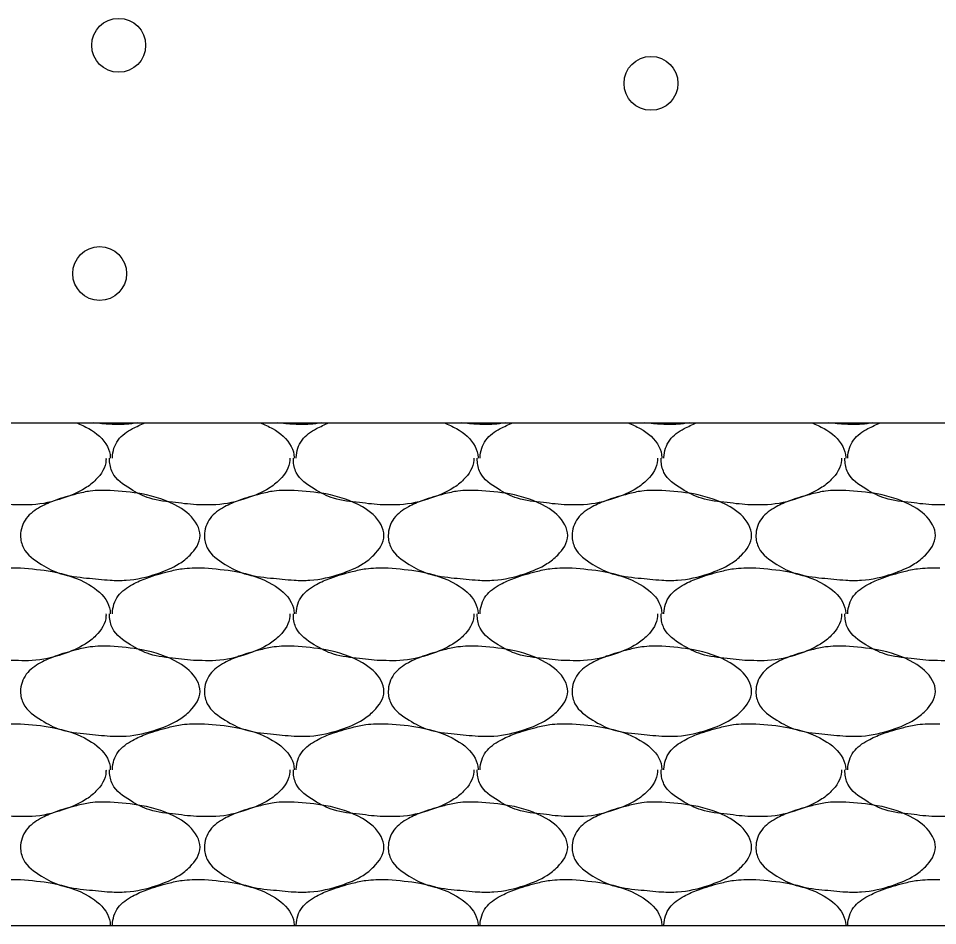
# Model space of a CAD drawing. Extents: x 634177 to 635904, y 289936 to 290970.
# Drawn here: x 635687.693 to 635690.893, y 290574.309 to 290577.467 of the extents above; entities that cross this region are included whole.
import ezdxf

# ---------------------------------------------------------------- set-up
doc = ezdxf.new("R2010")
doc.units = 0
doc.layers.add('Default', color=7, linetype='Continuous')

msp = doc.modelspace()

# ---------------------------------------------------------------- linework, layer by layer
at = {"layer": 'Default'}
for p, q in [((635672.2749, 290576.0588), (635712.2724, 290576.0588)), ((635687.6929, 290575.5538), (635687.7004, 290575.5538)), ((635688.3328, 290575.5538), (635688.3403, 290575.5538)), ((635688.9728, 290575.5538), (635688.9803, 290575.5538)), ((635689.6127, 290575.5538), (635689.6202, 290575.5538)), ((635690.2527, 290575.5538), (635690.2602, 290575.5538)), ((635690.8927, 290575.5538), (635690.9002, 290575.5538)), ((635687.6929, 290575.0113), (635687.7004, 290575.0113)), ((635688.3328, 290575.0113), (635688.3403, 290575.0113)), ((635688.9728, 290575.0113), (635688.9803, 290575.0113)), ((635689.6127, 290575.0113), (635689.6202, 290575.0113)), ((635690.2527, 290575.0113), (635690.2602, 290575.0113)), ((635690.8927, 290575.0113), (635690.9002, 290575.0113)), ((635687.6929, 290574.4689), (635687.7004, 290574.4689)), ((635688.3328, 290574.4689), (635688.3403, 290574.4689)), ((635688.9728, 290574.4689), (635688.9803, 290574.4689)), ((635689.6127, 290574.4689), (635689.6202, 290574.4689)), ((635690.2527, 290574.4689), (635690.2602, 290574.4689)), ((635690.8927, 290574.4689), (635690.9002, 290574.4689)), ((635667.8541, 290574.3089), (635712.2724, 290574.3089))]:
    msp.add_line(p, q, dxfattribs=at)
for centre in [(635688.042, 290577.3731), (635689.8949, 290577.2406), (635687.9758, 290576.5785)]:
    msp.add_circle(centre, 0.0937, dxfattribs=at)
for points in [[(635687.8951, 290576.0588), (635687.9379, 290576.0388), (635688.0028, 290575.9763), (635688.0128, 290575.9388), (635688.0128, 290575.9363)], [(635688.1077, 290576.0588), (635688.0678, 290576.0538), (635688.0128, 290576.0538), (635687.9541, 290576.0588)], [(635688.0203, 290575.9363), (635688.0203, 290575.9388), (635688.0403, 290575.9988), (635688.0903, 290576.0388), (635688.1333, 290576.0588)], [(635688.5351, 290576.0588), (635688.5778, 290576.0388), (635688.6428, 290575.9763), (635688.6528, 290575.9388), (635688.6528, 290575.9363)], [(635688.7476, 290576.0588), (635688.7078, 290576.0538), (635688.6528, 290576.0538), (635688.594, 290576.0588)], [(635688.6603, 290575.9363), (635688.6603, 290575.9388), (635688.6803, 290575.9988), (635688.7303, 290576.0388), (635688.7733, 290576.0588)], [(635689.175, 290576.0588), (635689.2178, 290576.0388), (635689.2828, 290575.9763), (635689.2928, 290575.9388), (635689.2928, 290575.9363)], [(635689.3876, 290576.0588), (635689.3478, 290576.0538), (635689.2928, 290576.0538), (635689.234, 290576.0588)], [(635689.3003, 290575.9363), (635689.3003, 290575.9388), (635689.3203, 290575.9988), (635689.3703, 290576.0388), (635689.4133, 290576.0588)], [(635689.815, 290576.0588), (635689.8577, 290576.0388), (635689.9227, 290575.9763), (635689.9327, 290575.9388), (635689.9327, 290575.9363)], [(635690.0276, 290576.0588), (635689.9877, 290576.0538), (635689.9327, 290576.0538), (635689.8739, 290576.0588)], [(635689.9402, 290575.9363), (635689.9402, 290575.9388), (635689.9602, 290575.9988), (635690.0102, 290576.0388), (635690.0532, 290576.0588)], [(635690.4549, 290576.0588), (635690.4977, 290576.0388), (635690.5627, 290575.9763), (635690.5727, 290575.9388), (635690.5727, 290575.9363)], [(635690.6675, 290576.0588), (635690.6277, 290576.0538), (635690.5727, 290576.0538), (635690.5139, 290576.0588)], [(635690.5802, 290575.9363), (635690.5802, 290575.9388), (635690.6002, 290575.9988), (635690.6502, 290576.0388), (635690.6932, 290576.0588)], [(635687.6929, 290575.7738), (635687.6829, 290575.7738), (635687.6004, 290575.7813), (635687.5104, 290575.7963), (635687.4429, 290575.8288), (635687.3804, 290575.8863), (635687.3704, 290575.9288), (635687.3704, 290575.9363)], [(635687.9978, 290575.9363), (635687.9978, 290575.9288), (635687.9628, 290575.8613), (635687.9254, 290575.8313), (635687.8479, 290575.7963), (635687.7404, 290575.7738), (635687.6929, 290575.7738)], [(635688.3328, 290575.7738), (635688.3228, 290575.7738), (635688.2403, 290575.7813), (635688.1503, 290575.7963), (635688.0828, 290575.8288), (635688.0203, 290575.8863), (635688.0103, 290575.9288), (635688.0103, 290575.9363)], [(635688.6378, 290575.9363), (635688.6378, 290575.9288), (635688.6028, 290575.8613), (635688.5653, 290575.8313), (635688.4878, 290575.7963), (635688.3803, 290575.7738), (635688.3328, 290575.7738)], [(635688.9728, 290575.7738), (635688.9628, 290575.7738), (635688.8803, 290575.7813), (635688.7903, 290575.7963), (635688.7228, 290575.8288), (635688.6603, 290575.8863), (635688.6503, 290575.9288), (635688.6503, 290575.9363)], [(635689.2778, 290575.9363), (635689.2778, 290575.9288), (635689.2428, 290575.8613), (635689.2053, 290575.8313), (635689.1278, 290575.7963), (635689.0203, 290575.7738), (635688.9728, 290575.7738)], [(635689.6127, 290575.7738), (635689.6027, 290575.7738), (635689.5203, 290575.7813), (635689.4303, 290575.7963), (635689.3628, 290575.8288), (635689.3003, 290575.8863), (635689.2903, 290575.9288), (635689.2903, 290575.9363)], [(635689.9177, 290575.9363), (635689.9177, 290575.9288), (635689.8827, 290575.8613), (635689.8452, 290575.8313), (635689.7677, 290575.7963), (635689.6602, 290575.7738), (635689.6127, 290575.7738)], [(635690.2527, 290575.7738), (635690.2427, 290575.7738), (635690.1602, 290575.7813), (635690.0702, 290575.7963), (635690.0027, 290575.8288), (635689.9402, 290575.8863), (635689.9302, 290575.9288), (635689.9302, 290575.9363)], [(635690.5577, 290575.9363), (635690.5577, 290575.9288), (635690.5227, 290575.8613), (635690.4852, 290575.8313), (635690.4077, 290575.7963), (635690.3002, 290575.7738), (635690.2527, 290575.7738)], [(635690.8927, 290575.7738), (635690.8827, 290575.7738), (635690.8002, 290575.7813), (635690.7102, 290575.7963), (635690.6427, 290575.8288), (635690.5802, 290575.8863), (635690.5702, 290575.9288), (635690.5702, 290575.9363)], [(635691.1976, 290575.9363), (635691.1976, 290575.9288), (635691.1626, 290575.8613), (635691.1251, 290575.8313), (635691.0477, 290575.7963), (635690.9402, 290575.7738), (635690.8927, 290575.7738)], [(635688.0128, 290575.8238), (635688.1228, 290575.8113), (635688.2503, 290575.7663), (635688.3153, 290575.7038), (635688.3253, 290575.6663), (635688.2903, 290575.5988), (635688.2528, 290575.5688), (635688.1753, 290575.5338), (635688.0678, 290575.5113), (635688.0128, 290575.5113), (635687.9304, 290575.5188), (635687.8404, 290575.5338), (635687.7729, 290575.5663), (635687.7104, 290575.6238), (635687.7004, 290575.6663), (635687.7204, 290575.7263), (635687.7704, 290575.7663), (635687.8204, 290575.7888), (635687.8954, 290575.8113), (635687.9429, 290575.8213), (635688.0128, 290575.8238)], [(635688.6528, 290575.8238), (635688.7628, 290575.8113), (635688.8903, 290575.7663), (635688.9553, 290575.7038), (635688.9653, 290575.6663), (635688.9303, 290575.5988), (635688.8928, 290575.5688), (635688.8153, 290575.5338), (635688.7078, 290575.5113), (635688.6528, 290575.5113), (635688.5703, 290575.5188), (635688.4803, 290575.5338), (635688.4128, 290575.5663), (635688.3503, 290575.6238), (635688.3403, 290575.6663), (635688.3603, 290575.7263), (635688.4103, 290575.7663), (635688.4603, 290575.7888), (635688.5353, 290575.8113), (635688.5828, 290575.8213), (635688.6528, 290575.8238)], [(635689.2928, 290575.8238), (635689.4028, 290575.8113), (635689.5303, 290575.7663), (635689.5952, 290575.7038), (635689.6052, 290575.6663), (635689.5702, 290575.5988), (635689.5328, 290575.5688), (635689.4553, 290575.5338), (635689.3478, 290575.5113), (635689.2928, 290575.5113), (635689.2103, 290575.5188), (635689.1203, 290575.5338), (635689.0528, 290575.5663), (635688.9903, 290575.6238), (635688.9803, 290575.6663), (635689.0003, 290575.7263), (635689.0503, 290575.7663), (635689.1003, 290575.7888), (635689.1753, 290575.8113), (635689.2228, 290575.8213), (635689.2928, 290575.8238)], [(635689.9327, 290575.8238), (635690.0427, 290575.8113), (635690.1702, 290575.7663), (635690.2352, 290575.7038), (635690.2452, 290575.6663), (635690.2102, 290575.5988), (635690.1727, 290575.5688), (635690.0952, 290575.5338), (635689.9877, 290575.5113), (635689.9327, 290575.5113), (635689.8502, 290575.5188), (635689.7602, 290575.5338), (635689.6927, 290575.5663), (635689.6302, 290575.6238), (635689.6202, 290575.6663), (635689.6402, 290575.7263), (635689.6902, 290575.7663), (635689.7402, 290575.7888), (635689.8152, 290575.8113), (635689.8627, 290575.8213), (635689.9327, 290575.8238)], [(635690.5727, 290575.8238), (635690.6827, 290575.8113), (635690.8102, 290575.7663), (635690.8752, 290575.7038), (635690.8852, 290575.6663), (635690.8502, 290575.5988), (635690.8127, 290575.5688), (635690.7352, 290575.5338), (635690.6277, 290575.5113), (635690.5727, 290575.5113), (635690.4902, 290575.5188), (635690.4002, 290575.5338), (635690.3327, 290575.5663), (635690.2702, 290575.6238), (635690.2602, 290575.6663), (635690.2802, 290575.7263), (635690.3302, 290575.7663), (635690.3802, 290575.7888), (635690.4552, 290575.8113), (635690.5027, 290575.8213), (635690.5727, 290575.8238)], [(635687.3804, 290575.3938), (635687.3804, 290575.3963), (635687.4004, 290575.4563), (635687.4504, 290575.4963), (635687.5004, 290575.5188), (635687.5754, 290575.5413), (635687.6229, 290575.5513), (635687.6929, 290575.5538)], [(635687.7004, 290575.5538), (635687.8104, 290575.5413), (635687.9379, 290575.4963), (635688.0028, 290575.4338), (635688.0128, 290575.3963), (635688.0128, 290575.3938)], [(635688.0203, 290575.3938), (635688.0203, 290575.3963), (635688.0403, 290575.4563), (635688.0903, 290575.4963), (635688.1403, 290575.5188), (635688.2153, 290575.5413), (635688.2628, 290575.5513), (635688.3328, 290575.5538)], [(635688.3403, 290575.5538), (635688.4503, 290575.5413), (635688.5778, 290575.4963), (635688.6428, 290575.4338), (635688.6528, 290575.3963), (635688.6528, 290575.3938)], [(635688.6603, 290575.3938), (635688.6603, 290575.3963), (635688.6803, 290575.4563), (635688.7303, 290575.4963), (635688.7803, 290575.5188), (635688.8553, 290575.5413), (635688.9028, 290575.5513), (635688.9728, 290575.5538)], [(635688.9803, 290575.5538), (635689.0903, 290575.5413), (635689.2178, 290575.4963), (635689.2828, 290575.4338), (635689.2928, 290575.3963), (635689.2928, 290575.3938)], [(635689.3003, 290575.3938), (635689.3003, 290575.3963), (635689.3203, 290575.4563), (635689.3703, 290575.4963), (635689.4203, 290575.5188), (635689.4953, 290575.5413), (635689.5427, 290575.5513), (635689.6127, 290575.5538)], [(635689.6202, 290575.5538), (635689.7302, 290575.5413), (635689.8577, 290575.4963), (635689.9227, 290575.4338), (635689.9327, 290575.3963), (635689.9327, 290575.3938)], [(635689.9402, 290575.3938), (635689.9402, 290575.3963), (635689.9602, 290575.4563), (635690.0102, 290575.4963), (635690.0602, 290575.5188), (635690.1352, 290575.5413), (635690.1827, 290575.5513), (635690.2527, 290575.5538)], [(635690.2602, 290575.5538), (635690.3702, 290575.5413), (635690.4977, 290575.4963), (635690.5627, 290575.4338), (635690.5727, 290575.3963), (635690.5727, 290575.3938)], [(635690.5802, 290575.3938), (635690.5802, 290575.3963), (635690.6002, 290575.4563), (635690.6502, 290575.4963), (635690.7002, 290575.5188), (635690.7752, 290575.5413), (635690.8227, 290575.5513), (635690.8927, 290575.5538)], [(635687.6929, 290575.2313), (635687.6829, 290575.2313), (635687.6004, 290575.2388), (635687.5104, 290575.2538), (635687.4429, 290575.2863), (635687.3804, 290575.3438), (635687.3704, 290575.3863), (635687.3704, 290575.3938)], [(635687.9978, 290575.3938), (635687.9978, 290575.3863), (635687.9628, 290575.3188), (635687.9254, 290575.2888), (635687.8479, 290575.2538), (635687.7404, 290575.2313), (635687.6929, 290575.2313)], [(635688.3328, 290575.2313), (635688.3228, 290575.2313), (635688.2403, 290575.2388), (635688.1503, 290575.2538), (635688.0828, 290575.2863), (635688.0203, 290575.3438), (635688.0103, 290575.3863), (635688.0103, 290575.3938)], [(635688.6378, 290575.3938), (635688.6378, 290575.3863), (635688.6028, 290575.3188), (635688.5653, 290575.2888), (635688.4878, 290575.2538), (635688.3803, 290575.2313), (635688.3328, 290575.2313)], [(635688.9728, 290575.2313), (635688.9628, 290575.2313), (635688.8803, 290575.2388), (635688.7903, 290575.2538), (635688.7228, 290575.2863), (635688.6603, 290575.3438), (635688.6503, 290575.3863), (635688.6503, 290575.3938)], [(635689.2778, 290575.3938), (635689.2778, 290575.3863), (635689.2428, 290575.3188), (635689.2053, 290575.2888), (635689.1278, 290575.2538), (635689.0203, 290575.2313), (635688.9728, 290575.2313)], [(635689.6127, 290575.2313), (635689.6027, 290575.2313), (635689.5203, 290575.2388), (635689.4303, 290575.2538), (635689.3628, 290575.2863), (635689.3003, 290575.3438), (635689.2903, 290575.3863), (635689.2903, 290575.3938)], [(635689.9177, 290575.3938), (635689.9177, 290575.3863), (635689.8827, 290575.3188), (635689.8452, 290575.2888), (635689.7677, 290575.2538), (635689.6602, 290575.2313), (635689.6127, 290575.2313)], [(635690.2527, 290575.2313), (635690.2427, 290575.2313), (635690.1602, 290575.2388), (635690.0702, 290575.2538), (635690.0027, 290575.2863), (635689.9402, 290575.3438), (635689.9302, 290575.3863), (635689.9302, 290575.3938)], [(635690.5577, 290575.3938), (635690.5577, 290575.3863), (635690.5227, 290575.3188), (635690.4852, 290575.2888), (635690.4077, 290575.2538), (635690.3002, 290575.2313), (635690.2527, 290575.2313)], [(635690.8927, 290575.2313), (635690.8827, 290575.2313), (635690.8002, 290575.2388), (635690.7102, 290575.2538), (635690.6427, 290575.2863), (635690.5802, 290575.3438), (635690.5702, 290575.3863), (635690.5702, 290575.3938)], [(635691.1976, 290575.3938), (635691.1976, 290575.3863), (635691.1626, 290575.3188), (635691.1251, 290575.2888), (635691.0477, 290575.2538), (635690.9402, 290575.2313), (635690.8927, 290575.2313)], [(635688.0128, 290575.2813), (635688.1228, 290575.2688), (635688.2503, 290575.2238), (635688.3153, 290575.1613), (635688.3253, 290575.1238), (635688.2903, 290575.0563), (635688.2528, 290575.0263), (635688.1753, 290574.9913), (635688.0678, 290574.9688), (635688.0128, 290574.9688), (635687.9304, 290574.9763), (635687.8404, 290574.9913), (635687.7729, 290575.0238), (635687.7104, 290575.0813), (635687.7004, 290575.1238), (635687.7204, 290575.1838), (635687.7704, 290575.2238), (635687.8204, 290575.2463), (635687.8954, 290575.2688), (635687.9429, 290575.2788), (635688.0128, 290575.2813)], [(635688.6528, 290575.2813), (635688.7628, 290575.2688), (635688.8903, 290575.2238), (635688.9553, 290575.1613), (635688.9653, 290575.1238), (635688.9303, 290575.0563), (635688.8928, 290575.0263), (635688.8153, 290574.9913), (635688.7078, 290574.9688), (635688.6528, 290574.9688), (635688.5703, 290574.9763), (635688.4803, 290574.9913), (635688.4128, 290575.0238), (635688.3503, 290575.0813), (635688.3403, 290575.1238), (635688.3603, 290575.1838), (635688.4103, 290575.2238), (635688.4603, 290575.2463), (635688.5353, 290575.2688), (635688.5828, 290575.2788), (635688.6528, 290575.2813)], [(635689.2928, 290575.2813), (635689.4028, 290575.2688), (635689.5303, 290575.2238), (635689.5952, 290575.1613), (635689.6052, 290575.1238), (635689.5702, 290575.0563), (635689.5328, 290575.0263), (635689.4553, 290574.9913), (635689.3478, 290574.9688), (635689.2928, 290574.9688), (635689.2103, 290574.9763), (635689.1203, 290574.9913), (635689.0528, 290575.0238), (635688.9903, 290575.0813), (635688.9803, 290575.1238), (635689.0003, 290575.1838), (635689.0503, 290575.2238), (635689.1003, 290575.2463), (635689.1753, 290575.2688), (635689.2228, 290575.2788), (635689.2928, 290575.2813)], [(635689.9327, 290575.2813), (635690.0427, 290575.2688), (635690.1702, 290575.2238), (635690.2352, 290575.1613), (635690.2452, 290575.1238), (635690.2102, 290575.0563), (635690.1727, 290575.0263), (635690.0952, 290574.9913), (635689.9877, 290574.9688), (635689.9327, 290574.9688), (635689.8502, 290574.9763), (635689.7602, 290574.9913), (635689.6927, 290575.0238), (635689.6302, 290575.0813), (635689.6202, 290575.1238), (635689.6402, 290575.1838), (635689.6902, 290575.2238), (635689.7402, 290575.2463), (635689.8152, 290575.2688), (635689.8627, 290575.2788), (635689.9327, 290575.2813)], [(635690.5727, 290575.2813), (635690.6827, 290575.2688), (635690.8102, 290575.2238), (635690.8752, 290575.1613), (635690.8852, 290575.1238), (635690.8502, 290575.0563), (635690.8127, 290575.0263), (635690.7352, 290574.9913), (635690.6277, 290574.9688), (635690.5727, 290574.9688), (635690.4902, 290574.9763), (635690.4002, 290574.9913), (635690.3327, 290575.0238), (635690.2702, 290575.0813), (635690.2602, 290575.1238), (635690.2802, 290575.1838), (635690.3302, 290575.2238), (635690.3802, 290575.2463), (635690.4552, 290575.2688), (635690.5027, 290575.2788), (635690.5727, 290575.2813)], [(635687.3804, 290574.8513), (635687.3804, 290574.8538), (635687.4004, 290574.9138), (635687.4504, 290574.9538), (635687.5004, 290574.9763), (635687.5754, 290574.9988), (635687.6229, 290575.0088), (635687.6929, 290575.0113)], [(635687.7004, 290575.0113), (635687.8104, 290574.9988), (635687.9379, 290574.9538), (635688.0028, 290574.8913), (635688.0128, 290574.8538), (635688.0128, 290574.8513)], [(635688.0203, 290574.8513), (635688.0203, 290574.8538), (635688.0403, 290574.9138), (635688.0903, 290574.9538), (635688.1403, 290574.9763), (635688.2153, 290574.9988), (635688.2628, 290575.0088), (635688.3328, 290575.0113)], [(635688.3403, 290575.0113), (635688.4503, 290574.9988), (635688.5778, 290574.9538), (635688.6428, 290574.8913), (635688.6528, 290574.8538), (635688.6528, 290574.8513)], [(635688.6603, 290574.8513), (635688.6603, 290574.8538), (635688.6803, 290574.9138), (635688.7303, 290574.9538), (635688.7803, 290574.9763), (635688.8553, 290574.9988), (635688.9028, 290575.0088), (635688.9728, 290575.0113)], [(635688.9803, 290575.0113), (635689.0903, 290574.9988), (635689.2178, 290574.9538), (635689.2828, 290574.8913), (635689.2928, 290574.8538), (635689.2928, 290574.8513)], [(635689.3003, 290574.8513), (635689.3003, 290574.8538), (635689.3203, 290574.9138), (635689.3703, 290574.9538), (635689.4203, 290574.9763), (635689.4953, 290574.9988), (635689.5427, 290575.0088), (635689.6127, 290575.0113)], [(635689.6202, 290575.0113), (635689.7302, 290574.9988), (635689.8577, 290574.9538), (635689.9227, 290574.8913), (635689.9327, 290574.8538), (635689.9327, 290574.8513)], [(635689.9402, 290574.8513), (635689.9402, 290574.8538), (635689.9602, 290574.9138), (635690.0102, 290574.9538), (635690.0602, 290574.9763), (635690.1352, 290574.9988), (635690.1827, 290575.0088), (635690.2527, 290575.0113)], [(635690.2602, 290575.0113), (635690.3702, 290574.9988), (635690.4977, 290574.9538), (635690.5627, 290574.8913), (635690.5727, 290574.8538), (635690.5727, 290574.8513)], [(635690.5802, 290574.8513), (635690.5802, 290574.8538), (635690.6002, 290574.9138), (635690.6502, 290574.9538), (635690.7002, 290574.9763), (635690.7752, 290574.9988), (635690.8227, 290575.0088), (635690.8927, 290575.0113)], [(635687.6929, 290574.6889), (635687.6829, 290574.6889), (635687.6004, 290574.6964), (635687.5104, 290574.7114), (635687.4429, 290574.7439), (635687.3804, 290574.8013), (635687.3704, 290574.8438), (635687.3704, 290574.8513)], [(635687.9978, 290574.8513), (635687.9978, 290574.8438), (635687.9628, 290574.7764), (635687.9254, 290574.7464), (635687.8479, 290574.7114), (635687.7404, 290574.6889), (635687.6929, 290574.6889)], [(635688.3328, 290574.6889), (635688.3228, 290574.6889), (635688.2403, 290574.6964), (635688.1503, 290574.7114), (635688.0828, 290574.7439), (635688.0203, 290574.8013), (635688.0103, 290574.8438), (635688.0103, 290574.8513)], [(635688.6378, 290574.8513), (635688.6378, 290574.8438), (635688.6028, 290574.7764), (635688.5653, 290574.7464), (635688.4878, 290574.7114), (635688.3803, 290574.6889), (635688.3328, 290574.6889)], [(635688.9728, 290574.6889), (635688.9628, 290574.6889), (635688.8803, 290574.6964), (635688.7903, 290574.7114), (635688.7228, 290574.7439), (635688.6603, 290574.8013), (635688.6503, 290574.8438), (635688.6503, 290574.8513)], [(635689.2778, 290574.8513), (635689.2778, 290574.8438), (635689.2428, 290574.7764), (635689.2053, 290574.7464), (635689.1278, 290574.7114), (635689.0203, 290574.6889), (635688.9728, 290574.6889)], [(635689.6127, 290574.6889), (635689.6027, 290574.6889), (635689.5203, 290574.6964), (635689.4303, 290574.7114), (635689.3628, 290574.7439), (635689.3003, 290574.8013), (635689.2903, 290574.8438), (635689.2903, 290574.8513)], [(635689.9177, 290574.8513), (635689.9177, 290574.8438), (635689.8827, 290574.7764), (635689.8452, 290574.7464), (635689.7677, 290574.7114), (635689.6602, 290574.6889), (635689.6127, 290574.6889)], [(635690.2527, 290574.6889), (635690.2427, 290574.6889), (635690.1602, 290574.6964), (635690.0702, 290574.7114), (635690.0027, 290574.7439), (635689.9402, 290574.8013), (635689.9302, 290574.8438), (635689.9302, 290574.8513)], [(635690.5577, 290574.8513), (635690.5577, 290574.8438), (635690.5227, 290574.7764), (635690.4852, 290574.7464), (635690.4077, 290574.7114), (635690.3002, 290574.6889), (635690.2527, 290574.6889)], [(635690.8927, 290574.6889), (635690.8827, 290574.6889), (635690.8002, 290574.6964), (635690.7102, 290574.7114), (635690.6427, 290574.7439), (635690.5802, 290574.8013), (635690.5702, 290574.8438), (635690.5702, 290574.8513)], [(635691.1976, 290574.8513), (635691.1976, 290574.8438), (635691.1626, 290574.7764), (635691.1251, 290574.7464), (635691.0477, 290574.7114), (635690.9402, 290574.6889), (635690.8927, 290574.6889)], [(635688.0128, 290574.7389), (635688.1228, 290574.7264), (635688.2503, 290574.6814), (635688.3153, 290574.6189), (635688.3253, 290574.5814), (635688.2903, 290574.5139), (635688.2528, 290574.4839), (635688.1753, 290574.4489), (635688.0678, 290574.4264), (635688.0128, 290574.4264), (635687.9304, 290574.4339), (635687.8404, 290574.4489), (635687.7729, 290574.4814), (635687.7104, 290574.5389), (635687.7004, 290574.5814), (635687.7204, 290574.6414), (635687.7704, 290574.6814), (635687.8204, 290574.7039), (635687.8954, 290574.7264), (635687.9429, 290574.7364), (635688.0128, 290574.7389)], [(635688.6528, 290574.7389), (635688.7628, 290574.7264), (635688.8903, 290574.6814), (635688.9553, 290574.6189), (635688.9653, 290574.5814), (635688.9303, 290574.5139), (635688.8928, 290574.4839), (635688.8153, 290574.4489), (635688.7078, 290574.4264), (635688.6528, 290574.4264), (635688.5703, 290574.4339), (635688.4803, 290574.4489), (635688.4128, 290574.4814), (635688.3503, 290574.5389), (635688.3403, 290574.5814), (635688.3603, 290574.6414), (635688.4103, 290574.6814), (635688.4603, 290574.7039), (635688.5353, 290574.7264), (635688.5828, 290574.7364), (635688.6528, 290574.7389)], [(635689.2928, 290574.7389), (635689.4028, 290574.7264), (635689.5303, 290574.6814), (635689.5952, 290574.6189), (635689.6052, 290574.5814), (635689.5702, 290574.5139), (635689.5328, 290574.4839), (635689.4553, 290574.4489), (635689.3478, 290574.4264), (635689.2928, 290574.4264), (635689.2103, 290574.4339), (635689.1203, 290574.4489), (635689.0528, 290574.4814), (635688.9903, 290574.5389), (635688.9803, 290574.5814), (635689.0003, 290574.6414), (635689.0503, 290574.6814), (635689.1003, 290574.7039), (635689.1753, 290574.7264), (635689.2228, 290574.7364), (635689.2928, 290574.7389)], [(635689.9327, 290574.7389), (635690.0427, 290574.7264), (635690.1702, 290574.6814), (635690.2352, 290574.6189), (635690.2452, 290574.5814), (635690.2102, 290574.5139), (635690.1727, 290574.4839), (635690.0952, 290574.4489), (635689.9877, 290574.4264), (635689.9327, 290574.4264), (635689.8502, 290574.4339), (635689.7602, 290574.4489), (635689.6927, 290574.4814), (635689.6302, 290574.5389), (635689.6202, 290574.5814), (635689.6402, 290574.6414), (635689.6902, 290574.6814), (635689.7402, 290574.7039), (635689.8152, 290574.7264), (635689.8627, 290574.7364), (635689.9327, 290574.7389)], [(635690.5727, 290574.7389), (635690.6827, 290574.7264), (635690.8102, 290574.6814), (635690.8752, 290574.6189), (635690.8852, 290574.5814), (635690.8502, 290574.5139), (635690.8127, 290574.4839), (635690.7352, 290574.4489), (635690.6277, 290574.4264), (635690.5727, 290574.4264), (635690.4902, 290574.4339), (635690.4002, 290574.4489), (635690.3327, 290574.4814), (635690.2702, 290574.5389), (635690.2602, 290574.5814), (635690.2802, 290574.6414), (635690.3302, 290574.6814), (635690.3802, 290574.7039), (635690.4552, 290574.7264), (635690.5027, 290574.7364), (635690.5727, 290574.7389)], [(635687.3804, 290574.3089), (635687.3804, 290574.3114), (635687.4004, 290574.3714), (635687.4504, 290574.4114), (635687.5004, 290574.4339), (635687.5754, 290574.4564), (635687.6229, 290574.4664), (635687.6929, 290574.4689)], [(635687.7004, 290574.4689), (635687.8104, 290574.4564), (635687.9379, 290574.4114), (635688.0028, 290574.3489), (635688.0128, 290574.3114), (635688.0128, 290574.3089)], [(635688.0203, 290574.3089), (635688.0203, 290574.3114), (635688.0403, 290574.3714), (635688.0903, 290574.4114), (635688.1403, 290574.4339), (635688.2153, 290574.4564), (635688.2628, 290574.4664), (635688.3328, 290574.4689)], [(635688.3403, 290574.4689), (635688.4503, 290574.4564), (635688.5778, 290574.4114), (635688.6428, 290574.3489), (635688.6528, 290574.3114), (635688.6528, 290574.3089)], [(635688.6603, 290574.3089), (635688.6603, 290574.3114), (635688.6803, 290574.3714), (635688.7303, 290574.4114), (635688.7803, 290574.4339), (635688.8553, 290574.4564), (635688.9028, 290574.4664), (635688.9728, 290574.4689)], [(635688.9803, 290574.4689), (635689.0903, 290574.4564), (635689.2178, 290574.4114), (635689.2828, 290574.3489), (635689.2928, 290574.3114), (635689.2928, 290574.3089)], [(635689.3003, 290574.3089), (635689.3003, 290574.3114), (635689.3203, 290574.3714), (635689.3703, 290574.4114), (635689.4203, 290574.4339), (635689.4953, 290574.4564), (635689.5427, 290574.4664), (635689.6127, 290574.4689)], [(635689.6202, 290574.4689), (635689.7302, 290574.4564), (635689.8577, 290574.4114), (635689.9227, 290574.3489), (635689.9327, 290574.3114), (635689.9327, 290574.3089)], [(635689.9402, 290574.3089), (635689.9402, 290574.3114), (635689.9602, 290574.3714), (635690.0102, 290574.4114), (635690.0602, 290574.4339), (635690.1352, 290574.4564), (635690.1827, 290574.4664), (635690.2527, 290574.4689)], [(635690.2602, 290574.4689), (635690.3702, 290574.4564), (635690.4977, 290574.4114), (635690.5627, 290574.3489), (635690.5727, 290574.3114), (635690.5727, 290574.3089)], [(635690.5802, 290574.3089), (635690.5802, 290574.3114), (635690.6002, 290574.3714), (635690.6502, 290574.4114), (635690.7002, 290574.4339), (635690.7752, 290574.4564), (635690.8227, 290574.4664), (635690.8927, 290574.4689)]]:
    msp.add_spline(points, degree=3, dxfattribs=at)

doc.saveas('drawing.dxf')
